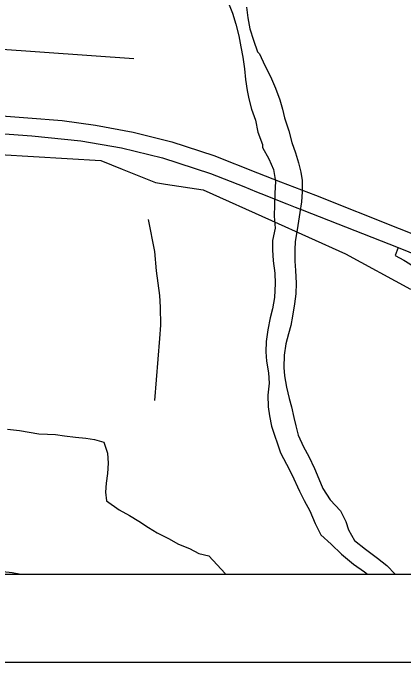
# Model space of a CAD drawing. Extents: x 208586767.6 to 208586821.4, y -134301046.9 to -134301022.9.
# Drawn here: x 208586779.791 to 208586780.235, y -134301030.941 to -134301030.201 of the extents above; entities that cross this region are included whole.
import ezdxf

# ---------------------------------------------------------------- set-up
doc = ezdxf.new("R2010")
doc.units = 0
for name, color, linetype in [('GM_X_City_Street', 7, 'Continuous'), ('GM_X_Corporation', 7, 'Continuous'), ('GM_X_Interchange_Ramps', 7, 'Continuous'), ('GM_X_Interstate_Route', 7, 'Continuous'), ('GM_X_Major_River', 7, 'Continuous'), ('GM_X_Minor_River', 7, 'Continuous'), ('SH_Data', 7, 'Continuous')]:
    doc.layers.add(name, color=color, linetype=linetype)

msp = doc.modelspace()

# ---------------------------------------------------------------- linework, layer by layer
at = {"layer": 'GM_X_City_Street'}
msp.add_line((208586779.63811, -134301030.23267), (208586779.92827, -134301030.25326), dxfattribs=at)
msp.add_lwpolyline([(208586779.95241, -134301030.64263), (208586779.95783, -134301030.57214), (208586779.95923, -134301030.55699), (208586779.95884, -134301030.53649), (208586779.95794, -134301030.5232), (208586779.95428, -134301030.49505), (208586779.9524, -134301030.47301), (208586779.94509, -134301030.43646)], dxfattribs=at)
at = {"layer": 'GM_X_Corporation'}
for points in [[(208586778.02826, -134301026.87222), (208586778.02826, -134301030.84072), (208586780.45606, -134301030.84072), (208586780.46226, -134301030.73232), (208586780.4715, -134301030.56429), (208586780.4725, -134301030.5433), (208586780.47482, -134301030.49456), (208586780.47836, -134301030.43953), (208586780.48165, -134301030.41091), (208586780.49647, -134301030.208), (208586780.51007, -134301029.93716), (208586780.52674, -134301029.60513), (208586780.54433, -134301029.31871), (208586780.54744, -134301029.28003), (208586780.55021, -134301029.2296), (208586780.55566, -134301029.13188), (208586780.5628, -134301029.05207), (208586780.56784, -134301028.98117), (208586780.57226, -134301028.915), (208586780.57856, -134301028.81386), (208586780.60576, -134301028.40742)], [(208586779.7755, -134301030.36254), (208586779.89074, -134301030.3695), (208586779.91509, -134301030.37923), (208586779.95308, -134301030.39441), (208586779.96446, -134301030.39614), (208586780.00747, -134301030.40265), (208586780.08513, -134301030.43763), (208586780.16936, -134301030.47549), (208586780.24347, -134301030.51611)]]:
    msp.add_lwpolyline(points, dxfattribs=at)
at = {"layer": 'GM_X_Interchange_Ramps'}
msp.add_lwpolyline([(208586780.22964, -134301030.46833), (208586780.22599, -134301030.47742), (208586780.23606, -134301030.48303), (208586780.24263, -134301030.48711), (208586780.24776, -134301030.49059), (208586780.25428, -134301030.49544), (208586780.26053, -134301030.50058), (208586780.2666, -134301030.50609), (208586780.27197, -134301030.51144), (208586780.27632, -134301030.51616), (208586780.28084, -134301030.52148), (208586780.28579, -134301030.52787), (208586780.291, -134301030.53573), (208586780.29532, -134301030.54365), (208586780.30014, -134301030.5542), (208586780.30323, -134301030.5624), (208586780.30991, -134301030.58427), (208586780.31201, -134301030.58939)], dxfattribs=at)
at = {"layer": 'GM_X_Interstate_Route'}
for p, q in [((208586780.07309, -134301030.40686), (208586780.10252, -134301030.41866)), ((208586780.10252, -134301030.41866), (208586780.11232, -134301030.42259))]:
    msp.add_line(p, q, dxfattribs=at)
for points in [[(208586779.09648, -134301030.26752), (208586779.17478, -134301030.27454), (208586779.73801, -134301030.31556), (208586779.80776, -134301030.3206), (208586779.8468, -134301030.32367), (208586779.88452, -134301030.32915), (208586779.92773, -134301030.33705), (208586779.97182, -134301030.34824), (208586780.01941, -134301030.36381), (208586780.0692, -134301030.38355), (208586780.09532, -134301030.39349)], [(208586779.07185, -134301030.28573), (208586779.08231, -134301030.28734), (208586779.15118, -134301030.2926), (208586779.81201, -134301030.34107), (208586779.86794, -134301030.34699), (208586779.91422, -134301030.35489), (208586779.96094, -134301030.36629), (208586780.01555, -134301030.38406), (208586780.05357, -134301030.39911)], [(208586780.09532, -134301030.39349), (208586780.13544, -134301030.40877), (208586780.32612, -134301030.48462), (208586780.41859, -134301030.52216), (208586780.45798, -134301030.53794), (208586780.46685, -134301030.54149), (208586780.47272, -134301030.54383), (208586780.50797, -134301030.55791), (208586780.62489, -134301030.6048), (208586780.69458, -134301030.63309), (208586780.73801, -134301030.65327), (208586780.77486, -134301030.67366), (208586780.81609, -134301030.70064), (208586780.85319, -134301030.73031), (208586780.87885, -134301030.75268), (208586780.90251, -134301030.77719), (208586780.93303, -134301030.8108), (208586780.95651, -134301030.84072)], [(208586780.05357, -134301030.39911), (208586780.06819, -134301030.4049), (208586780.07309, -134301030.40686)], [(208586780.11232, -134301030.42259), (208586780.12017, -134301030.42573), (208586780.22964, -134301030.46833), (208586780.31822, -134301030.50447), (208586780.41531, -134301030.54282), (208586780.45271, -134301030.55735)]]:
    msp.add_lwpolyline(points, dxfattribs=at)
at = {"layer": 'GM_X_Major_River'}
for points in [[(208586780.03612, -134301030.19002), (208586780.04061, -134301030.20143), (208586780.04472, -134301030.21397), (208586780.04807, -134301030.22728), (208586780.05029, -134301030.23982), (208586780.05251, -134301030.2516), (208586780.05434, -134301030.26489), (208586780.05541, -134301030.27704), (208586780.05763, -134301030.28958), (208586780.05948, -134301030.29908), (208586780.06245, -134301030.31086), (208586780.06695, -134301030.32341), (208586780.06953, -134301030.33709), (208586780.07477, -134301030.35116)], [(208586780.05658, -134301030.19467), (208586780.05841, -134301030.20682), (208586780.06063, -134301030.21936), (208586780.06474, -134301030.23229), (208586780.06922, -134301030.2456)], [(208586780.06922, -134301030.2456), (208586780.07149, -134301030.24789), (208586780.07749, -134301030.2612), (208586780.08388, -134301030.27376), (208586780.08988, -134301030.28707), (208586780.09475, -134301030.30038), (208586780.09773, -134301030.31103), (208586780.09996, -134301030.32091), (208586780.10482, -134301030.33536), (208586780.10855, -134301030.34866), (208586780.11266, -134301030.36045), (208586780.11602, -134301030.37185), (208586780.11862, -134301030.3825), (208586780.12009, -134301030.39199), (208586780.12003, -134301030.4049), (208586780.11922, -134301030.41628), (208586780.11764, -134301030.42843), (208586780.11451, -134301030.44815), (208586780.11216, -134301030.46181), (208586780.11174, -134301030.4713), (208586780.11167, -134301030.48421), (208586780.11238, -134301030.49484), (208586780.11345, -134301030.50927), (208586780.11301, -134301030.52142), (208586780.11144, -134301030.5328), (208586780.10909, -134301030.54683), (208586780.10714, -134301030.55746), (208586780.10444, -134301030.56693), (208586780.10135, -134301030.57831), (208586780.09977, -134301030.59121), (208586780.09932, -134301030.60525), (208586780.10004, -134301030.61475), (208586780.10225, -134301030.62767), (208586780.10522, -134301030.64059), (208586780.10783, -134301030.65009), (208586780.1108, -134301030.66225), (208586780.11303, -134301030.67175), (208586780.11563, -134301030.6824), (208586780.12164, -134301030.69571), (208586780.12765, -134301030.70675), (208586780.13404, -134301030.72007), (208586780.13929, -134301030.73186), (208586780.14378, -134301030.74289), (208586780.15207, -134301030.75583), (208586780.16377, -134301030.76842), (208586780.16977, -134301030.78059), (208586780.17276, -134301030.7901), (208586780.17991, -134301030.80228), (208586780.19238, -134301030.81221), (208586780.20598, -134301030.82252), (208586780.21656, -134301030.83092), (208586780.22626, -134301030.84072)], [(208586780.07477, -134301030.35116), (208586780.07476, -134301030.35458), (208586780.08228, -134301030.36752), (208586780.08753, -134301030.37969), (208586780.08974, -134301030.39337), (208586780.08892, -134301030.40666), (208586780.08847, -134301030.41994), (208586780.08841, -134301030.43285), (208586780.08948, -134301030.44652), (208586780.08638, -134301030.46055), (208586780.08633, -134301030.47118), (208586780.08702, -134301030.48371), (208586780.08885, -134301030.49777), (208586780.08955, -134301030.50954), (208586780.08871, -134301030.52548), (208586780.08637, -134301030.53838), (208586780.08367, -134301030.54862), (208586780.08095, -134301030.56227), (208586780.07898, -134301030.57555), (208586780.07893, -134301030.58732), (208586780.07963, -134301030.59795), (208586780.08184, -134301030.61125), (208586780.08255, -134301030.62302), (208586780.08096, -134301030.63668), (208586780.08128, -134301030.64997), (208586780.08274, -134301030.66022), (208586780.08534, -134301030.67201), (208586780.0887, -134301030.68227), (208586780.09207, -134301030.69216), (208586780.09543, -134301030.70242), (208586780.1022, -134301030.71536), (208586780.10821, -134301030.72716), (208586780.11722, -134301030.74618), (208586780.12248, -134301030.75683), (208586780.12887, -134301030.76863), (208586780.13486, -134301030.78309), (208586780.14125, -134301030.79564), (208586780.15334, -134301030.80633), (208586780.16504, -134301030.81777), (208586780.17864, -134301030.82922), (208586780.19111, -134301030.83802), (208586780.19468, -134301030.84072)]]:
    msp.add_lwpolyline(points, dxfattribs=at)
at = {"layer": 'GM_X_Minor_River'}
for points in [[(208586779.78441, -134301030.67548), (208586779.79804, -134301030.67713), (208586779.81999, -134301030.68075), (208586779.82984, -134301030.68122), (208586779.83931, -134301030.68169), (208586779.84954, -134301030.68293), (208586779.86203, -134301030.68456), (208586779.87377, -134301030.68581), (208586779.88361, -134301030.68704), (208586779.89419, -134301030.69018), (208586779.89825, -134301030.70275), (208586779.89928, -134301030.71415), (208586779.89842, -134301030.72591), (208586779.8968, -134301030.73691), (208586779.89595, -134301030.74715), (208586779.89738, -134301030.75704), (208586779.91169, -134301030.76742), (208586779.92338, -134301030.77361)], [(208586779.92338, -134301030.77361), (208586779.93393, -134301030.78016), (208586779.94524, -134301030.78748), (208586779.95504, -134301030.79365), (208586779.96787, -134301030.79984), (208586779.97918, -134301030.80641), (208586779.99164, -134301030.81146), (208586780.00258, -134301030.81726), (208586780.01393, -134301030.81964), (208586780.02331, -134301030.82998), (208586780.03231, -134301030.83994), (208586780.03284, -134301030.84072)], [(208586779.68988, -134301030.84072), (208586779.69957, -134301030.83758), (208586779.71058, -134301030.83579), (208586779.72385, -134301030.83477), (208586779.73371, -134301030.83373), (208586779.75494, -134301030.83393), (208586779.76819, -134301030.83557), (208586779.77916, -134301030.83757), (208586779.78976, -134301030.83881), (208586779.79956, -134301030.84072)]]:
    msp.add_lwpolyline(points, dxfattribs=at)
at = {"layer": 'SH_Data'}
for p, q in [((208586778.02826, -134301030.84072), (208586784.82826, -134301030.84072)), ((208586777.92826, -134301030.94072), (208586784.92826, -134301030.94072))]:
    msp.add_line(p, q, dxfattribs=at)

doc.saveas('drawing.dxf')
